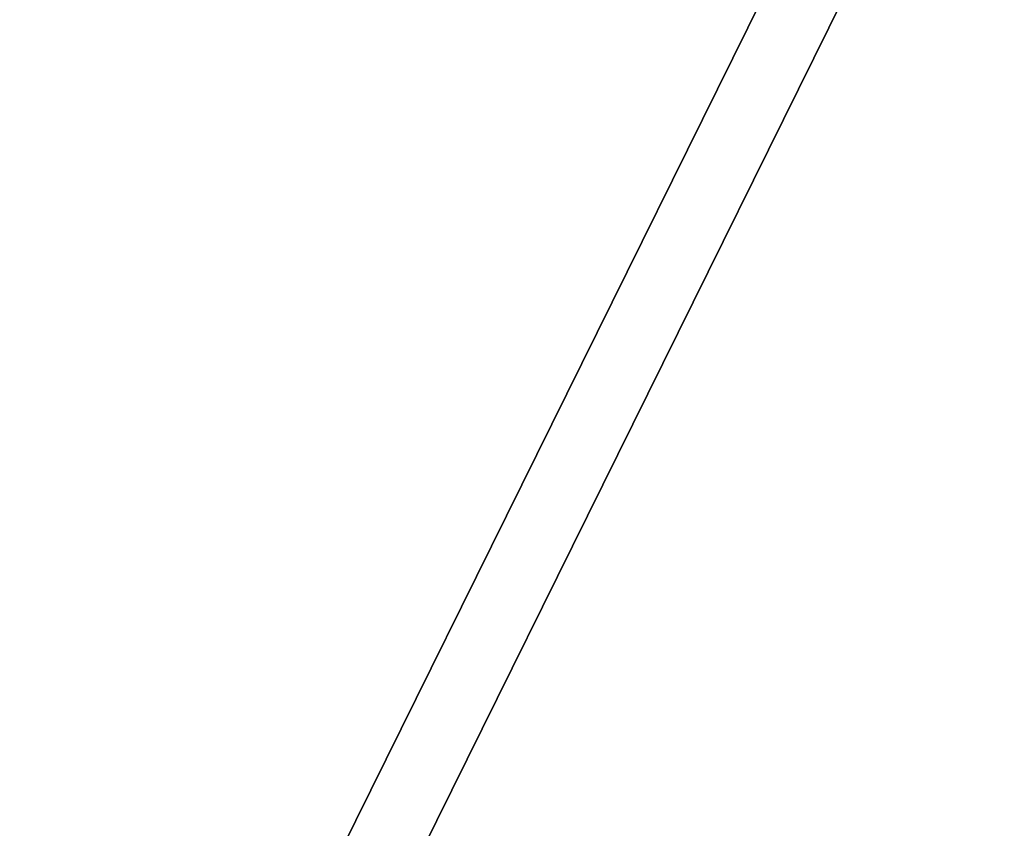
# Model space of a CAD drawing. Header units: millimetres. Extents: x -125 to 171, y -35 to 1363.
# Tile 686 of 1056: x -54.799922 to -54.799676, y 1225.69966 to 1225.699862. Entities that reach past the tile are written whole.
import ezdxf

# ---------------------------------------------------------------- set-up
doc = ezdxf.new("R2010")
doc.units = ezdxf.units.MM
doc.header["$LTSCALE"] = 65.185185
for name, color, linetype in [('2575', 7, 'CONTINUOUS'), ('2576', 7, 'CONTINUOUS'), ('2595', 7, 'CONTINUOUS'), ('2596', 7, 'CONTINUOUS')]:
    doc.layers.add(name, color=color, linetype=linetype)

msp = doc.modelspace()

# ---------------------------------------------------------------- linework, layer by layer
at = {"layer": '2575', "linetype": 'CONTINUOUS'}
for points in [[(-56.03567782, 1225.7, 342.16540941), (-56.03568056, 1223.2, 342.16540852), (-54.79962186, 1223.2, 342.16540013), (-56.03567782, 1225.7, 342.16540941)], [(-54.79967065, 1225.7, 342.16541598), (-56.03567782, 1225.7, 342.16540941), (-54.79962186, 1223.2, 342.16540013), (-54.79967065, 1225.7, 342.16541598)]]:
    msp.add_3dface(points, dxfattribs=at)
at = {"layer": '2576', "linetype": 'CONTINUOUS'}
for points in [[(-56.03565758, 1225.7, 338.36116358), (-54.79965041, 1225.7, 338.36117016), (-56.03570637, 1223.2, 338.36117944), (-56.03565758, 1225.7, 338.36116358)], [(-54.79965041, 1225.7, 338.36117016), (-54.79964767, 1223.2, 338.36117105), (-56.03570637, 1223.2, 338.36117944), (-54.79965041, 1225.7, 338.36117016)]]:
    msp.add_3dface(points, dxfattribs=at)
at = {"layer": '2595', "linetype": 'CONTINUOUS'}
for points in [[(-56.03565758, 1225.7, 261.63883642), (-56.03570637, 1223.2, 261.63882056), (-54.79964767, 1223.2, 261.63882895), (-56.03565758, 1225.7, 261.63883642)], [(-54.79965041, 1225.7, 261.63882984), (-56.03565758, 1225.7, 261.63883642), (-54.79964767, 1223.2, 261.63882895), (-54.79965041, 1225.7, 261.63882984)]]:
    msp.add_3dface(points, dxfattribs=at)
at = {"layer": '2596', "linetype": 'CONTINUOUS'}
for points in [[(-56.03567782, 1225.7, 257.83459059), (-54.79967065, 1225.7, 257.83458402), (-56.03568056, 1223.2, 257.83459148), (-56.03567782, 1225.7, 257.83459059)], [(-54.79967065, 1225.7, 257.83458402), (-54.79962186, 1223.2, 257.83459987), (-56.03568056, 1223.2, 257.83459148), (-54.79967065, 1225.7, 257.83458402)]]:
    msp.add_3dface(points, dxfattribs=at)

doc.saveas('drawing.dxf')
